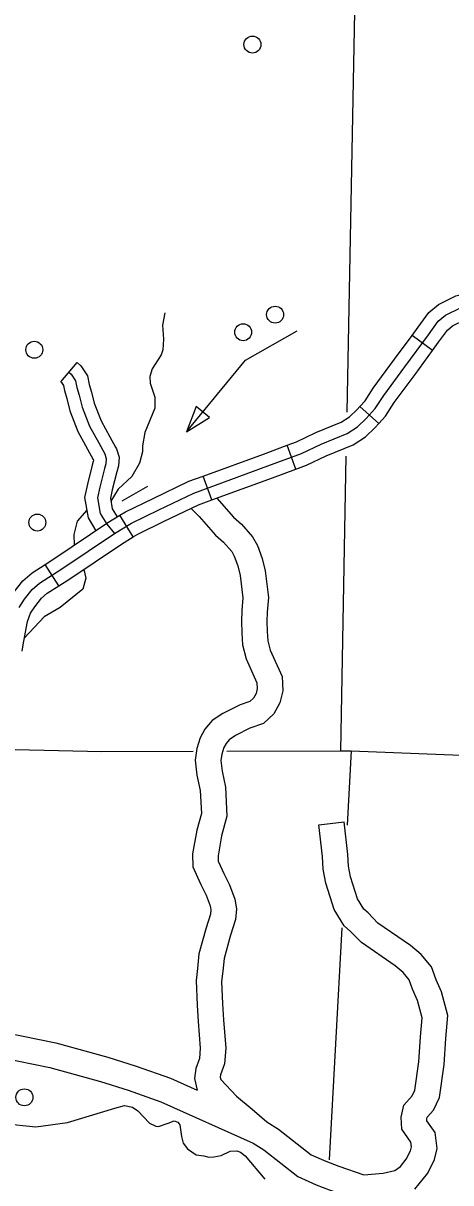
# Model space of a CAD drawing. Extents: x 653372 to 905732, y 627442 to 787275.
# Drawn here: x 869242 to 871753, y 700880 to 707694 of the extents above; entities that cross this region are included whole.
import ezdxf

# ---------------------------------------------------------------- set-up
doc = ezdxf.new("R2010")
doc.units = 0
for name, color, linetype in [('Level 32', 7, 'Continuous'), ('Level 35', 7, 'Continuous'), ('Level 4', 7, 'Continuous'), ('Level 45', 7, 'Continuous'), ('Level 46', 7, 'Continuous'), ('Level 5', 7, 'Continuous'), ('Level 56', 7, 'Continuous')]:
    doc.layers.add(name, color=color, linetype=linetype)

msp = doc.modelspace()

# ---------------------------------------------------------------- linework, layer by layer
at = {"layer": 'Level 32'}
for p, q in [((871645.8, 705770.5), (871525.1, 705858.5)), ((871329.6, 705341), (871219, 705441.4)), ((870843.5, 705073.6), (870791.4, 705213.6)), ((870349.5, 704892.3), (870298.3, 705032.6)), ((869887.6, 704674.9), (869810, 704802.5)), ((869450, 704386.6), (869369.7, 704512.5))]:
    msp.add_line(p, q, dxfattribs=at)
for points in [[(871525.1, 705858.5), (871560.8, 705907.5), (871624.8, 705993.3), (871680.6, 706040.4), (871783.3, 706090.8), (871882.7, 706117.5), (872010.7, 706133.4)], [(869878.2, 704756.6), (870037.3, 704834.3), (870242.7, 704932.8), (870679, 705092.1), (870875.7, 705165.2), (870991, 705219.9), (871144.6, 705282.6), (871204.3, 705322.2), (871255.6, 705370.6), (871309.3, 705429.7), (871359.2, 705506.4), (871483.2, 705674.3), (871620.9, 705863.2), (871679.5, 705941.8), (871721.7, 705977.4), (871809.7, 706020.6), (871897.1, 706044.1), (872066.8, 706065.1)], [(871645.8, 705770.5), (871681, 705818.9), (871734.3, 705890.3), (871762.9, 705914.4), (871836.1, 705950.3), (871911.5, 705970.6), (872029.1, 705985.2)], [(871219, 705441.4), (871249.9, 705475.5), (871297.8, 705549), (871423, 705718.5), (871525.1, 705858.5)], [(871329.6, 705341), (871368.6, 705384), (871420.5, 705463.8), (871543.4, 705630.1), (871645.8, 705770.5)], [(870791.4, 705213.6), (870846.6, 705234.1), (870960.9, 705288.3), (871109.5, 705348.9), (871157.7, 705380.9), (871202.2, 705422.9), (871219, 705441.4)], [(870843.5, 705073.6), (870904.8, 705096.4), (871021.2, 705151.5), (871179.7, 705216.3), (871250.9, 705263.5), (871309, 705318.3), (871329.6, 705341)], [(870298.3, 705032.6), (870653.2, 705162.1), (870791.4, 705213.6)], [(869810, 704802.5), (869842.3, 704822.2), (870004.7, 704901.5), (870213.7, 705001.7), (870298.3, 705032.6)], [(870349.5, 704892.3), (870704.8, 705022), (870843.5, 705073.6)], [(869887.6, 704674.9), (869914, 704691), (870069.8, 704767.1), (870271.7, 704863.9), (870349.5, 704892.3)], [(869218.3, 704260.7), (869249.1, 704308.2), (869294.5, 704366), (869338.1, 704403.7), (869469.2, 704487.4), (869778.2, 704695.8), (869878.2, 704756.6)], [(869369.7, 704512.5), (869428.2, 704549.8), (869737.9, 704758.7), (869810, 704802.5)], [(869450, 704386.6), (869510.2, 704424.9), (869818.5, 704632.9), (869887.6, 704674.9)], [(869136.3, 704256.1), (869151.5, 704295), (869188.3, 704351.7), (869240.2, 704417.7), (869293.3, 704463.7), (869369.7, 704512.5)], [(869234.7, 704003.3), (869241, 704041.3), (869250.6, 704093.1), (869259, 704135.9), (869266.1, 704177.7), (869285, 704226.4), (869309.9, 704264.7), (869348.8, 704314.2), (869382.8, 704343.7), (869450, 704386.6)]]:
    msp.add_lwpolyline(points, dxfattribs=at)
at = {"layer": 'Level 35'}
for points in [[(870073.2, 705992.2), (870059.1, 705919.6), (870064.7, 705836.7), (870060.7, 705774.9), (870051.2, 705745.2), (869999.1, 705663.2), (869984.4, 705616.6), (869987.7, 705577.6), (870014.3, 705495.4), (870015.2, 705431.5), (869956.1, 705287.9), (869942.8, 705210.3), (869941.3, 705175.4), (869924.2, 705107.8), (869880.1, 705030.8), (869800.2, 704956.3), (869757, 704884.5)], [(869614.6, 704831.4), (869558.8, 704768.4), (869538.9, 704688.7), (869540.7, 704625.7)], [(869597.2, 704483.7), (869608.5, 704432.6), (869592.1, 704367.9), (869458.8, 704259.5), (869364.2, 704205.1), (869248.3, 704081)], [(869126.6, 701228.9), (869315.6, 701208.1), (869500.8, 701233.5), (869779, 701319), (869836.3, 701333.9), (869884, 701323.6), (869914.5, 701302.2), (869983.3, 701229.9), (870020.7, 701212.3), (870036.9, 701210.2), (870092.7, 701229.8), (870127.2, 701243.4), (870149.7, 701236.3), (870160.6, 701219.7), (870171.7, 701152.7), (870181.9, 701111.8), (870207, 701080.1), (870258, 701044.5), (870303, 701038.7), (870330.8, 701030.3), (870361.6, 701031.8), (870403.3, 701040.4), (870457.6, 701064.9), (870495.9, 701068.6), (870517.5, 701059.2), (870546, 701037.7), (870661.3, 700901.2)]]:
    msp.add_lwpolyline(points, dxfattribs=at)
at = {"layer": 'Level 4'}
for points in [[(868937, 703432.6), (869704.3, 703414.6), (870240.7, 703415.7)], [(870436.5, 703416.1), (871104.3, 703417.5), (871167.6, 703417.6), (876288, 703215.7)]]:
    msp.add_lwpolyline(points, dxfattribs=at)
at = {"layer": 'Level 45'}
msp.add_line((869461.9, 705585.9), (869558.5, 705699.8), dxfattribs=at)
for points in [[(869558.5, 705699.8), (869580.8, 705680.8), (869619.3, 705621.3), (869629.8, 705569.9), (869642.3, 705526), (869658.4, 705460.4), (869698.8, 705357.2), (869750.3, 705263.1), (869783.8, 705202.5)], [(869510.2, 705642.8), (869524.1, 705631.1), (869548.9, 705592.5), (869557.2, 705552.1), (869570.1, 705506.9), (869587, 705437.8), (869631, 705325.5), (869684.8, 705227.1), (869720.8, 705162.2), (869729.4, 705134.4), (869727.1, 705105.1), (869719.2, 705077), (869691.6, 704967.7), (869677.9, 704904.3), (869693.5, 704812.8), (869732.5, 704749.1), (869778.2, 704695.8)], [(869461.9, 705585.9), (869467.3, 705581.3), (869478.6, 705563.8), (869484.6, 705534.4), (869497.9, 705487.8), (869515.7, 705415.2), (869563.2, 705293.8), (869619.4, 705191.1), (869653.2, 705130.1)], [(869783.8, 705202.5), (869789.8, 705191.7), (869805, 705142.9), (869801, 705092), (869791.4, 705057.7), (869764.3, 704950.7), (869754, 704902.7), (869764.7, 704839.5), (869793.5, 704792.5)], [(869651.7, 705132.7), (869653.9, 705125.9), (869653.3, 705118.2), (869647.1, 705096.2), (869618.8, 704984.8), (869601.9, 704906), (869622.3, 704786.1), (869668, 704711.5)]]:
    msp.add_lwpolyline(points, dxfattribs=at)
at = {"layer": 'Level 46'}
for points in [[(870378.6, 704902.9), (870476, 704791.9), (870523.8, 704750.3), (870588.9, 704674.8), (870617, 704624.7), (870645.6, 704549), (870662.5, 704474.8), (870681.5, 704318.8), (870674, 704233.1), (870672.4, 704178.4), (870674, 704119.2), (870677.5, 704065.3), (870692.8, 704008.9), (870762, 703853.9), (870766.4, 703771.3), (870749.4, 703700.2), (870712.6, 703634.7), (870652.6, 703578), (870572.8, 703550.3), (870489.2, 703508.9), (870451.4, 703483.3), (870432.7, 703461.6), (870419.8, 703436.9), (870407.9, 703398.7), (870402.7, 703361.1), (870409.7, 703299), (870428.7, 703204.2), (870438.3, 703033.4), (870407, 702919.5), (870386.2, 702800.6), (870386.6, 702768.9), (870419.4, 702697), (870453.4, 702629.7), (870484.9, 702545.5), (870494.6, 702488.9), (870487.5, 702426.5), (870458.9, 702335.5), (870421, 702197.4), (870413, 702123), (870406.5, 702062.8), (870411.8, 701931.2), (870417.6, 701837.6), (870431.1, 701671.2), (870424.5, 701578.7), (870400.5, 701513.6), (870398.5, 701499.8), (870401.6, 701486.8), (870493.6, 701388.1), (870587.1, 701311.6), (870672.4, 701238.8), (870741.4, 701195.3), (870932.7, 701045), (871018.4, 701006.3), (871095.5, 700977.6), (871241.8, 700927.6)], [(870227.2, 704842.6), (870275.3, 704794.2), (870370.3, 704685.9), (870417.6, 704644.7), (870466, 704588.6), (870481.3, 704561.5), (870502.3, 704505.8), (870515.1, 704449.2), (870531.3, 704316.3), (870524.8, 704241.8), (870523, 704178.4), (870524.8, 704112.3), (870529.5, 704040.7), (870551.6, 703958.6), (870614.3, 703818.3), (870616.1, 703785), (870609, 703755.2), (870593.5, 703727.7), (870573.4, 703708.6), (870514.8, 703688.3), (870413.9, 703638.2), (870351.3, 703595.9), (870308.2, 703546), (870281.1, 703493.9), (870261.7, 703431.4), (870252.1, 703363.1), (870262, 703275.8), (870280.2, 703185.2), (870287.8, 703049.4), (870261.1, 702952.3), (870236.6, 702812.5), (870237.8, 702735.5), (870284.8, 702632.3), (870316.4, 702569.7), (870340, 702506.4), (870343.8, 702484.6), (870340.7, 702457.5), (870315.6, 702377.7), (870273.8, 702225.3), (870264.5, 702139), (870256.8, 702067.9), (870262.7, 701923.5), (870268.7, 701827), (870281.3, 701670.5), (870277, 701610.4), (870254.9, 701550.5), (870246.6, 701492.8), (870263.2, 701423.6)], [(871241.8, 700927.6), (871355.6, 700935.7), (871424.5, 700951.8), (871456.8, 700975.3), (871491.6, 701018.4), (871516.5, 701068.2), (871521.9, 701090.8), (871518.4, 701119.4), (871464.4, 701194.1), (871462.3, 701265.2), (871476.1, 701335.7), (871526, 701390.7), (871541.5, 701423.5), (871565.7, 701590.4), (871574.5, 701737.7), (871584.1, 701849.4), (871557.3, 701951.2), (871527.9, 702016.8), (871507.5, 702073.4), (871472.7, 702115.6), (871425.9, 702155), (871228, 702291.3), (871164.6, 702356.4), (871126.3, 702389.4), (871067.8, 702485.3), (871019.1, 702640.4), (871002.6, 702723.6), (870999.9, 702797.7), (870977.6, 702982.4), (871125.9, 703000.3)], [(871542.1, 700843.1), (871618, 700937.3), (871657.7, 701016.7), (871673.5, 701082.3), (871661.8, 701175.8), (871612.4, 701244.4), (871612.1, 701252.9), (871614.7, 701266.1), (871651.7, 701306.9), (871686.1, 701380.2), (871714.4, 701575.2), (871723.5, 701726.8), (871735.1, 701862.4), (871698.6, 702001), (871666.5, 702072.7), (871639.3, 702148.4), (871579.2, 702221.2), (871516.5, 702273.9), (871324.8, 702406), (871267.1, 702465.3), (871241.6, 702487.3), (871204.8, 702547.5), (871164, 702677.5), (871151.4, 702741), (871148.9, 702809.4), (871125.9, 703000.3)], [(868205.2, 702385.2), (868213.5, 702369.8), (868233.7, 702294.7), (868241.9, 702210.9), (868269.3, 702101.8), (868326.4, 701947), (868360.2, 701880), (868369.6, 701867.1), (868398, 701862.3), (868467.4, 701879.5), (868544.5, 701881.8), (868660.9, 701847.5), (868797.3, 701797.6), (868988, 701779.4), (869049, 701777.6), (869136.4, 701763.7), (869432.8, 701703.2), (869738.4, 701618.1), (869905.4, 701565.2)], [(868085.7, 702273.8), (868094.4, 702185.3), (868126.4, 702057.7), (868189.2, 701887.4), (868232.4, 701801.6), (868285, 701730.2), (868337.2, 701711.8), (868403.5, 701709.7), (868487.9, 701730.7), (868525.1, 701731.8), (868614.1, 701705.6), (868764, 701650.8), (868978.7, 701630.2), (869035.1, 701628.6), (869109.7, 701616.7), (869397.8, 701557.9), (869695.8, 701475), (869857.8, 701423.6)], [(869905.4, 701565.2), (870105.9, 701494), (870263.2, 701423.6)], [(869857.8, 701423.6), (870050.3, 701355.2), (870592.7, 701112.5)], [(870592.7, 701112.5), (870655.1, 701073.1), (870854.7, 700916.3), (870961.5, 700868.1), (871045.2, 700836.9), (871113.8, 700813.5)]]:
    msp.add_lwpolyline(points, dxfattribs=at)
at = {"layer": 'Level 5'}
for points in [[(871203.9, 708683), (871142, 705408.6)], [(871137.1, 705148.7), (871104.3, 703417.5)], [(871167.6, 703417.6), (871144.2, 702981.7)], [(871111.9, 702377.6), (871039, 701015.5)]]:
    msp.add_lwpolyline(points, dxfattribs=at)
at = {"layer": 'Level 56'}
for points in [[(870200.5, 705291.9), (870547.8, 705713.4), (870850.8, 705886.4)], [(869823.2, 704887.7), (869974, 704973.8)]]:
    msp.add_lwpolyline(points, dxfattribs=at)
msp.add_lwpolyline([(870336.5, 705377.2), (870258.2, 705441.8), (870200.5, 705291.9)], close=True, dxfattribs=at)
for centre in [(870587.7, 707567.7), (870720.8, 705980.9), (870533.4, 705877.7), (869306.8, 705775), (869324.5, 704759.3), (869248.4, 701382.1)]:
    msp.add_circle(centre, 49.8, dxfattribs=at)

doc.saveas('drawing.dxf')
